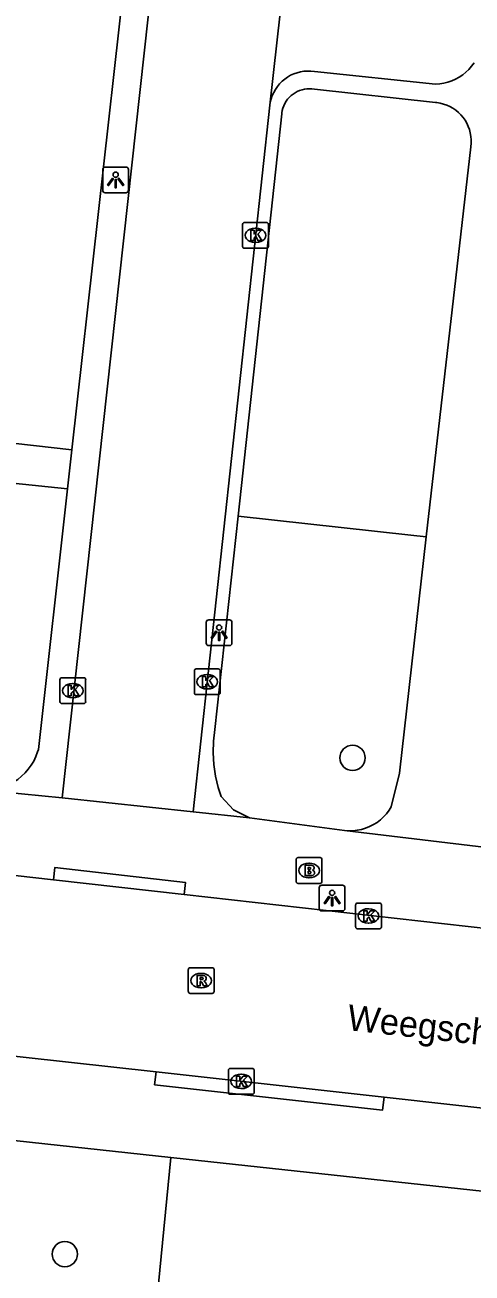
# Model space of a CAD drawing. Extents: x 161928 to 163055, y 386475 to 387428.
# Drawn here: x 162752.63 to 162769.98, y 387082.94 to 387131.37 of the extents above; entities that cross this region are included whole.
import ezdxf

# ---------------------------------------------------------------- set-up
doc = ezdxf.new("R2010")
doc.units = 0
for name, color, linetype in [('IMGEO_Boom', 7, 'Continuous'), ('IMGEO_Brandkraan', 7, 'Continuous'), ('IMGEO_Groenvoorziening', 7, 'Continuous'), ('IMGEO_Kolk', 7, 'Continuous'), ('IMGEO_Lichtpunt', 7, 'Continuous'), ('IMGEO_Openbare_ruimte_label', 7, 'Continuous'), ('IMGEO_Rijbaan_lokaal_open', 7, 'Continuous'), ('IMGEO_Rioolput', 7, 'Continuous'), ('IMGEO_Voetpad_open', 7, 'Continuous')]:
    doc.layers.add(name, color=color, linetype=linetype)

msp = doc.modelspace()

# ---------------------------------------------------------------- linework, layer by layer
at = {"layer": 'IMGEO_Boom'}
for centre in [(162765.342, 387102.928), (162754.176, 387083.673)]:
    msp.add_circle(centre, 0.489, dxfattribs=at)
at = {"layer": 'IMGEO_Brandkraan'}
for p, q in [((162763.152, 387098.134), (162763.152, 387098.986)), ((162763.227, 387099.06), (162764.079, 387099.06)), ((162764.153, 387098.986), (162764.153, 387098.134)), ((162763.64, 387098.84), (162763.665, 387098.84)), ((162764.079, 387098.06), (162763.227, 387098.06)), ((162763.663, 387098.28), (162763.638, 387098.28))]:
    msp.add_line(p, q, dxfattribs=at)
for points in [[(162763.152, 387098.134), (162763.152, 387098.986)], [(162763.227, 387099.06), (162764.079, 387099.06)], [(162764.153, 387098.986), (162764.153, 387098.134)], [(162763.5, 387098.76), (162763.5, 387098.36), (162763.713, 387098.36)], [(162763.731, 387098.76), (162763.5, 387098.76)], [(162763.679, 387098.679), (162763.625, 387098.679), (162763.625, 387098.603)], [(162763.625, 387098.603), (162763.678, 387098.603)], [(162763.687, 387098.527), (162763.625, 387098.527), (162763.625, 387098.446)], [(162763.625, 387098.446), (162763.687, 387098.446)], [(162764.079, 387098.06), (162763.227, 387098.06)]]:
    msp.add_lwpolyline(points, dxfattribs=at)
for centre, radius, start, end in [((162763.229, 387098.984), 0.0765, 91.552, 178.448), ((162763.229, 387098.984), 0.0765, 91.552, 178.448), ((162764.077, 387098.984), 0.0765, 1.552, 88.448), ((162764.077, 387098.984), 0.0765, 1.552, 88.448), ((162763.68, 387098.641), 0.0379, 267.8285, 90.9355), ((162763.688, 387098.486), 0.0404, 269.8759, 90.5077), ((162763.719, 387098.611), 0.251, 268.6676, 293.5347), ((162763.735, 387098.615), 0.145, 59.4692, 91.5367), ((162763.76, 387098.662), 0.0922, 285.5137, 58.1501), ((162763.765, 387098.47), 0.105, 301.3115, 78.989), ((162763.229, 387098.136), 0.0765, 181.552, 268.448), ((162763.229, 387098.136), 0.0765, 181.552, 268.448), ((162764.077, 387098.136), 0.0765, 271.552, 358.448), ((162764.077, 387098.136), 0.0765, 271.552, 358.448)]:
    msp.add_arc(centre, radius, start, end, dxfattribs=at)
for centre, major_axis, ratio, start_param, end_param in [((162763.639, 387098.56), (-0.387, 0.002), 0.722429, 4.712389, 7.853982), ((162763.664, 387098.56), (-0.39, 0.002), 0.717154, 1.570796, 4.712389)]:
    msp.add_ellipse(centre, major_axis=major_axis, ratio=ratio, start_param=start_param, end_param=end_param, dxfattribs=at)
at = {"layer": 'IMGEO_Groenvoorziening'}
for points in [[(162760.898, 387112.309), (162767.605, 387111.57), (162768.201, 387111.502)], [(162757.39, 387078.149), (162758.294, 387087.427)]]:
    msp.add_lwpolyline(points, dxfattribs=at)
at = {"layer": 'IMGEO_Kolk'}
for p, q in [((162761.076, 387122.778), (162761.076, 387123.63)), ((162761.151, 387123.704), (162762.003, 387123.704)), ((162762.077, 387123.63), (162762.077, 387122.778)), ((162761.564, 387123.484), (162761.589, 387123.484)), ((162762.003, 387122.704), (162761.151, 387122.704)), ((162761.587, 387122.924), (162761.562, 387122.924)), ((162759.204, 387105.456), (162759.204, 387106.308)), ((162759.279, 387106.382), (162760.131, 387106.382)), ((162759.692, 387106.162), (162759.717, 387106.162)), ((162760.205, 387106.308), (162760.205, 387105.456)), ((162753.984, 387105.111), (162753.984, 387105.963)), ((162754.059, 387106.037), (162754.911, 387106.037)), ((162754.472, 387105.817), (162754.497, 387105.817)), ((162754.985, 387105.963), (162754.985, 387105.111)), ((162754.495, 387105.257), (162754.47, 387105.257)), ((162760.131, 387105.382), (162759.279, 387105.382)), ((162759.715, 387105.602), (162759.69, 387105.602)), ((162754.911, 387105.037), (162754.059, 387105.037)), ((162765.462, 387096.368), (162765.462, 387097.22)), ((162765.537, 387097.294), (162766.389, 387097.294)), ((162765.95, 387097.074), (162765.975, 387097.074)), ((162766.463, 387097.22), (162766.463, 387096.368)), ((162765.973, 387096.514), (162765.948, 387096.514)), ((162766.389, 387096.294), (162765.537, 387096.294)), ((162760.523, 387089.95), (162760.523, 387090.802)), ((162760.598, 387090.876), (162761.45, 387090.876)), ((162761.011, 387090.656), (162761.036, 387090.656)), ((162761.524, 387090.802), (162761.524, 387089.95)), ((162761.45, 387089.876), (162760.598, 387089.876)), ((162761.034, 387090.096), (162761.009, 387090.096))]:
    msp.add_line(p, q, dxfattribs=at)
for points in [[(162761.076, 387122.778), (162761.076, 387123.63)], [(162761.151, 387123.704), (162762.003, 387123.704)], [(162762.077, 387123.63), (162762.077, 387122.778)], [(162761.397, 387123.404), (162761.52, 387123.404), (162761.52, 387123.253), (162761.65, 387123.404), (162761.814, 387123.404), (162761.668, 387123.253), (162761.821, 387123.004), (162761.669, 387123.004), (162761.584, 387123.168), (162761.52, 387123.101), (162761.52, 387123.004), (162761.397, 387123.004), (162761.397, 387123.404)], [(162762.003, 387122.704), (162761.151, 387122.704)], [(162759.204, 387105.456), (162759.204, 387106.308)], [(162759.279, 387106.382), (162760.131, 387106.382)], [(162760.205, 387106.308), (162760.205, 387105.456)], [(162753.984, 387105.111), (162753.984, 387105.963)], [(162754.059, 387106.037), (162754.911, 387106.037)], [(162754.305, 387105.737), (162754.428, 387105.737), (162754.428, 387105.586), (162754.558, 387105.737), (162754.722, 387105.737), (162754.576, 387105.586), (162754.729, 387105.337), (162754.577, 387105.337), (162754.492, 387105.501), (162754.428, 387105.434), (162754.428, 387105.337), (162754.305, 387105.337), (162754.305, 387105.737)], [(162754.985, 387105.963), (162754.985, 387105.111)], [(162759.525, 387106.082), (162759.648, 387106.082), (162759.648, 387105.931), (162759.778, 387106.082), (162759.942, 387106.082), (162759.796, 387105.931), (162759.949, 387105.682), (162759.797, 387105.682), (162759.712, 387105.846), (162759.648, 387105.779), (162759.648, 387105.682), (162759.525, 387105.682), (162759.525, 387106.082)], [(162760.131, 387105.382), (162759.279, 387105.382)], [(162754.911, 387105.037), (162754.059, 387105.037)], [(162765.462, 387096.368), (162765.462, 387097.22)], [(162765.537, 387097.294), (162766.389, 387097.294)], [(162765.783, 387096.994), (162765.906, 387096.994), (162765.906, 387096.843), (162766.036, 387096.994), (162766.2, 387096.994), (162766.054, 387096.843), (162766.207, 387096.594), (162766.055, 387096.594), (162765.97, 387096.758), (162765.906, 387096.691), (162765.906, 387096.594), (162765.783, 387096.594), (162765.783, 387096.994)], [(162766.463, 387097.22), (162766.463, 387096.368)], [(162766.389, 387096.294), (162765.537, 387096.294)], [(162760.523, 387089.95), (162760.523, 387090.802)], [(162760.598, 387090.876), (162761.45, 387090.876)], [(162761.524, 387090.802), (162761.524, 387089.95)], [(162760.844, 387090.576), (162760.967, 387090.576), (162760.967, 387090.425), (162761.097, 387090.576), (162761.261, 387090.576), (162761.115, 387090.425), (162761.268, 387090.176), (162761.116, 387090.176), (162761.031, 387090.34), (162760.967, 387090.273), (162760.967, 387090.176), (162760.844, 387090.176), (162760.844, 387090.576)], [(162761.45, 387089.876), (162760.598, 387089.876)]]:
    msp.add_lwpolyline(points, dxfattribs=at)
for centre, start, end in [((162761.153, 387123.628), 91.552, 178.448), ((162761.153, 387123.628), 91.552, 178.448), ((162762.001, 387123.628), 1.552, 88.448), ((162762.001, 387123.628), 1.552, 88.448), ((162761.153, 387122.78), 181.552, 268.448), ((162761.153, 387122.78), 181.552, 268.448), ((162762.001, 387122.78), 271.552, 358.448), ((162762.001, 387122.78), 271.552, 358.448), ((162759.281, 387106.306), 91.552, 178.448), ((162759.281, 387106.306), 91.552, 178.448), ((162760.129, 387106.306), 1.552, 88.448), ((162760.129, 387106.306), 1.552, 88.448), ((162754.061, 387105.961), 91.552, 178.448), ((162754.061, 387105.961), 91.552, 178.448), ((162754.909, 387105.961), 1.552, 88.448), ((162754.909, 387105.961), 1.552, 88.448), ((162759.281, 387105.458), 181.552, 268.448), ((162759.281, 387105.458), 181.552, 268.448), ((162760.129, 387105.458), 271.552, 358.448), ((162760.129, 387105.458), 271.552, 358.448), ((162754.061, 387105.113), 181.552, 268.448), ((162754.061, 387105.113), 181.552, 268.448), ((162754.909, 387105.113), 271.552, 358.448), ((162754.909, 387105.113), 271.552, 358.448), ((162765.539, 387097.218), 91.552, 178.448), ((162765.539, 387097.218), 91.552, 178.448), ((162766.387, 387097.218), 1.552, 88.448), ((162766.387, 387097.218), 1.552, 88.448), ((162765.539, 387096.37), 181.552, 268.448), ((162765.539, 387096.37), 181.552, 268.448), ((162766.387, 387096.37), 271.552, 358.448), ((162766.387, 387096.37), 271.552, 358.448), ((162760.6, 387090.8), 91.552, 178.448), ((162760.6, 387090.8), 91.552, 178.448), ((162761.448, 387090.8), 1.552, 88.448), ((162761.448, 387090.8), 1.552, 88.448), ((162760.6, 387089.952), 181.552, 268.448), ((162760.6, 387089.952), 181.552, 268.448), ((162761.448, 387089.952), 271.552, 358.448), ((162761.448, 387089.952), 271.552, 358.448)]:
    msp.add_arc(centre, 0.0765, start, end, dxfattribs=at)
for centre, major_axis, ratio, start_param, end_param in [((162761.563, 387123.204), (-0.387, 0.002), 0.722429, 4.712389, 7.853982), ((162761.588, 387123.204), (-0.39, 0.002), 0.717154, 1.570796, 4.712389), ((162759.691, 387105.882), (-0.387, 0.002), 0.722429, 4.712389, 7.853982), ((162759.716, 387105.882), (-0.39, 0.002), 0.717154, 1.570796, 4.712389), ((162754.471, 387105.537), (-0.387, 0.002), 0.722429, 4.712389, 7.853982), ((162754.496, 387105.537), (-0.39, 0.002), 0.717154, 1.570796, 4.712389), ((162765.949, 387096.794), (-0.387, 0.002), 0.722429, 4.712389, 7.853982), ((162765.974, 387096.794), (-0.39, 0.002), 0.717154, 1.570796, 4.712389), ((162761.01, 387090.376), (-0.387, 0.002), 0.722429, 4.712389, 7.853982), ((162761.035, 387090.376), (-0.39, 0.002), 0.717154, 1.570796, 4.712389)]:
    msp.add_ellipse(centre, major_axis=major_axis, ratio=ratio, start_param=start_param, end_param=end_param, dxfattribs=at)
at = {"layer": 'IMGEO_Lichtpunt'}
for p, q in [((162755.65, 387125.76), (162755.65, 387124.953)), ((162755.65, 387125.76), (162755.65, 387124.953)), ((162756.552, 387125.855), (162755.744, 387125.855)), ((162756.552, 387125.855), (162755.744, 387125.855)), ((162756.646, 387124.953), (162756.646, 387125.76)), ((162756.646, 387124.953), (162756.646, 387125.76)), ((162755.744, 387124.859), (162756.552, 387124.859)), ((162755.744, 387124.859), (162756.552, 387124.859)), ((162759.665, 387108.189), (162759.665, 387107.382)), ((162759.665, 387108.189), (162759.665, 387107.382)), ((162760.567, 387108.284), (162759.759, 387108.284)), ((162760.567, 387108.284), (162759.759, 387108.284)), ((162760.661, 387107.382), (162760.661, 387108.189)), ((162760.661, 387107.382), (162760.661, 387108.189)), ((162759.759, 387107.288), (162760.567, 387107.288)), ((162759.759, 387107.288), (162760.567, 387107.288)), ((162764.05, 387097.893), (162764.05, 387097.086)), ((162764.05, 387097.893), (162764.05, 387097.086)), ((162764.952, 387097.988), (162764.144, 387097.988)), ((162764.952, 387097.988), (162764.144, 387097.988)), ((162765.046, 387097.086), (162765.046, 387097.893)), ((162765.046, 387097.086), (162765.046, 387097.893)), ((162764.144, 387096.992), (162764.952, 387096.992)), ((162764.144, 387096.992), (162764.952, 387096.992))]:
    msp.add_line(p, q, dxfattribs=at)
for points in [[(162756.024, 387125.424), (162756.063, 387125.396), (162755.875, 387125.134), (162755.837, 387125.161), (162756.024, 387125.424)], [(162756.126, 387125.376), (162756.173, 387125.376), (162756.173, 387125.054), (162756.126, 387125.054), (162756.126, 387125.376)], [(162756.236, 387125.396), (162756.274, 387125.423), (162756.461, 387125.161), (162756.422, 387125.133), (162756.236, 387125.396)], [(162760.039, 387107.853), (162760.078, 387107.825), (162759.89, 387107.563), (162759.852, 387107.59), (162760.039, 387107.853)], [(162760.141, 387107.805), (162760.188, 387107.805), (162760.188, 387107.483), (162760.141, 387107.483), (162760.141, 387107.805)], [(162760.251, 387107.825), (162760.289, 387107.852), (162760.476, 387107.59), (162760.437, 387107.562), (162760.251, 387107.825)], [(162764.424, 387097.557), (162764.463, 387097.529), (162764.275, 387097.267), (162764.237, 387097.294), (162764.424, 387097.557)], [(162764.526, 387097.509), (162764.573, 387097.509), (162764.573, 387097.187), (162764.526, 387097.187), (162764.526, 387097.509)], [(162764.636, 387097.529), (162764.674, 387097.556), (162764.861, 387097.294), (162764.822, 387097.266), (162764.636, 387097.529)]]:
    msp.add_lwpolyline(points, dxfattribs=at)
for centre in [(162756.149, 387125.558), (162760.164, 387107.987), (162764.549, 387097.691)]:
    msp.add_circle(centre, 0.0994, dxfattribs=at)
for centre, start, end in [((162755.744, 387125.76), 90, 180), ((162755.744, 387125.76), 90, 180), ((162756.552, 387125.76), 0, 90), ((162756.552, 387125.76), 0, 90), ((162755.744, 387124.953), 180, 270), ((162755.744, 387124.953), 180, 270), ((162756.552, 387124.953), 270, 0), ((162756.552, 387124.953), 270, 360), ((162759.759, 387108.189), 90, 180), ((162759.759, 387108.189), 90, 180), ((162760.567, 387108.189), 0, 90), ((162760.567, 387108.189), 0, 90), ((162759.759, 387107.382), 180, 270), ((162759.759, 387107.382), 180, 270), ((162760.567, 387107.382), 270, 0), ((162760.567, 387107.382), 270, 360), ((162764.144, 387097.893), 90, 180), ((162764.144, 387097.893), 90, 180), ((162764.952, 387097.893), 0, 90), ((162764.952, 387097.893), 0, 90), ((162764.144, 387097.086), 180, 270), ((162764.144, 387097.086), 180, 270), ((162764.952, 387097.086), 270, 0), ((162764.952, 387097.086), 270, 360)]:
    msp.add_arc(centre, 0.0946, start, end, dxfattribs=at)
at = {"layer": 'IMGEO_Rijbaan_lokaal_open'}
for points in [[(162754.072, 387101.381), (162761.71, 387170.7), (162762.605, 387178.7)], [(162765.934, 387162.134), (162762.128, 387128.254)], [(162762.128, 387128.254), (162759.158, 387100.83)], [(162759.158, 387100.83), (162754.072, 387101.381)], [(162746.061, 387099.058), (162753.739, 387098.195)], [(162758.809, 387097.626), (162753.739, 387098.195)], [(162758.809, 387097.626), (162774.421, 387095.872)], [(162700.355, 387097.095), (162740.697, 387092.618), (162757.716, 387090.741)], [(162757.716, 387090.741), (162766.564, 387089.759)], [(162766.564, 387089.759), (162782.2, 387088.015)]]:
    msp.add_lwpolyline(points, dxfattribs=at)
at = {"layer": 'IMGEO_Rioolput'}
for p, q in [((162758.969, 387093.86), (162758.969, 387094.712)), ((162759.044, 387094.786), (162759.896, 387094.786)), ((162759.457, 387094.566), (162759.482, 387094.566)), ((162759.97, 387094.712), (162759.97, 387093.86)), ((162759.896, 387093.786), (162759.044, 387093.786)), ((162759.48, 387094.006), (162759.455, 387094.006))]:
    msp.add_line(p, q, dxfattribs=at)
for points in [[(162758.969, 387093.86), (162758.969, 387094.712)], [(162759.044, 387094.786), (162759.896, 387094.786)], [(162759.97, 387094.712), (162759.97, 387093.86)], [(162759.558, 387094.484), (162759.306, 387094.486), (162759.306, 387094.086)], [(162759.306, 387094.086), (162759.43, 387094.086), (162759.43, 387094.248), (162759.441, 387094.248)], [(162759.484, 387094.405), (162759.43, 387094.405), (162759.43, 387094.324)], [(162759.43, 387094.324), (162759.482, 387094.324)], [(162759.488, 387094.219), (162759.559, 387094.086), (162759.699, 387094.086), (162759.634, 387094.212)], [(162759.896, 387093.786), (162759.044, 387093.786)]]:
    msp.add_lwpolyline(points, dxfattribs=at)
for centre, radius, start, end in [((162759.046, 387094.71), 0.0765, 91.552, 178.448), ((162759.046, 387094.71), 0.0765, 91.552, 178.448), ((162759.894, 387094.71), 0.0765, 1.552, 88.448), ((162759.894, 387094.71), 0.0765, 1.552, 88.448), ((162759.44, 387094.195), 0.0533, 26.0293, 88.6989), ((162759.466, 387094.513), 0.19, 274.7715, 282.9687), ((162759.49, 387094.309), 0.0964, 77.0061, 93.1865), ((162759.504, 387094.366), 0.0378, 276.6634, 79.6772), ((162759.557, 387094.374), 0.109, 350.3612, 89.416), ((162759.555, 387094.374), 0.112, 277.5842, 350.9817), ((162759.539, 387094.159), 0.108, 29.5134, 73.7905), ((162759.046, 387093.862), 0.0765, 181.552, 268.448), ((162759.046, 387093.862), 0.0765, 181.552, 268.448), ((162759.894, 387093.862), 0.0765, 271.552, 358.448), ((162759.894, 387093.862), 0.0765, 271.552, 358.448)]:
    msp.add_arc(centre, radius, start, end, dxfattribs=at)
for centre, major_axis, ratio, start_param, end_param in [((162759.456, 387094.286), (-0.387, 0.002), 0.722429, 4.712389, 7.853982), ((162759.481, 387094.286), (-0.39, 0.002), 0.717154, 1.570796, 4.712389)]:
    msp.add_ellipse(centre, major_axis=major_axis, ratio=ratio, start_param=start_param, end_param=end_param, dxfattribs=at)
at = {"layer": 'IMGEO_Voetpad_open'}
for points in [[(162754.451, 387114.888), (162761.597, 387178.818)], [(162770.055, 387129.9), (162769.961, 387129.768), (162769.856, 387129.646), (162769.74, 387129.533), (162769.615, 387129.431), (162769.481, 387129.341), (162769.34, 387129.263), (162769.192, 387129.199), (162769.039, 387129.147), (162768.882, 387129.109), (162768.722, 387129.086), (162768.561, 387129.077), (162763.862, 387129.564), (162763.727, 387129.578), (162763.591, 387129.581), (162763.456, 387129.571), (162763.322, 387129.549), (162763.191, 387129.515), (162763.063, 387129.47), (162762.94, 387129.414), (162762.822, 387129.346), (162762.711, 387129.269), (162762.607, 387129.181), (162762.511, 387129.085), (162762.424, 387128.981), (162762.347, 387128.869), (162762.281, 387128.751), (162762.225, 387128.628), (162762.18, 387128.5), (162762.147, 387128.368), (162762.128, 387128.254)], [(162760.898, 387112.309), (162762.592, 387127.921), (162762.596, 387127.953), (162762.613, 387128.049), (162762.639, 387128.142), (162762.673, 387128.234), (162762.715, 387128.321), (162762.765, 387128.405), (162762.822, 387128.484), (162762.886, 387128.557), (162762.956, 387128.625), (162763.032, 387128.685), (162763.113, 387128.739), (162763.198, 387128.786), (162763.288, 387128.824), (162763.38, 387128.855), (162763.475, 387128.877), (162763.571, 387128.89), (162763.668, 387128.895), (162763.766, 387128.891), (162763.862, 387128.879), (162768.56, 387128.358), (162768.609, 387128.353), (162768.741, 387128.333), (162768.871, 387128.301), (162768.998, 387128.257), (162769.12, 387128.202), (162769.236, 387128.137), (162769.347, 387128.061), (162769.45, 387127.976), (162769.545, 387127.882), (162769.631, 387127.78), (162769.708, 387127.67), (162769.775, 387127.554), (162769.831, 387127.433), (162769.876, 387127.307), (162769.91, 387127.177), (162769.932, 387127.045), (162769.942, 387126.912), (162769.94, 387126.778), (162769.926, 387126.645), (162768.201, 387111.502)], [(162749.978, 387115.388), (162754.451, 387114.888)], [(162754.28, 387113.362), (162754.451, 387114.888)], [(162752.155, 387113.591), (162754.28, 387113.362)], [(162750.908, 387101.694), (162751.099, 387101.686), (162751.289, 387101.695), (162751.478, 387101.721), (162751.664, 387101.764), (162751.845, 387101.823), (162752.021, 387101.898), (162752.189, 387101.989), (162752.348, 387102.094), (162752.497, 387102.213), (162752.635, 387102.345), (162752.76, 387102.489), (162752.872, 387102.643), (162752.97, 387102.807), (162753.053, 387102.978), (162753.12, 387103.157), (162753.151, 387103.259), (162754.28, 387113.362)], [(162761.344, 387100.605), (162760.718, 387100.914), (162760.247, 387101.428), (162760.13, 387101.78), (162760.022, 387102.221), (162759.954, 387102.67), (162759.927, 387103.123), (162759.94, 387103.577), (162759.993, 387104.028), (162760.898, 387112.309)], [(162768.201, 387111.502), (162767.157, 387102.333), (162766.845, 387101.024), (162766.762, 387100.893), (162766.66, 387100.761), (162766.548, 387100.638), (162766.425, 387100.526), (162766.292, 387100.425), (162766.151, 387100.337), (162766.002, 387100.262), (162765.847, 387100.2), (162765.688, 387100.152), (162765.524, 387100.118), (162765.359, 387100.1), (162765.192, 387100.096), (162765.026, 387100.107)], [(162750.908, 387101.694), (162754.072, 387101.381)], [(162759.158, 387100.83), (162761.344, 387100.605)], [(162765.026, 387100.107), (162761.344, 387100.605)], [(162765.026, 387100.107), (162771.734, 387099.314)], [(162753.739, 387098.195), (162753.788, 387098.67), (162758.857, 387098.098), (162758.809, 387097.626)], [(162766.564, 387089.759), (162766.509, 387089.263), (162757.661, 387090.245), (162757.716, 387090.741)], [(162758.294, 387087.427), (162747.899, 387088.553)], [(162758.294, 387087.427), (162798.111, 387083.112)]]:
    msp.add_lwpolyline(points, dxfattribs=at)

# ---------------------------------------------------------------- texts
at = {"layer": 'IMGEO_Openbare_ruimte_label'}
msp.add_text('Weegschaalstraat', height=1, rotation=353.6282, dxfattribs=at).set_placement((162765.102, 387092.37))

doc.saveas('drawing.dxf')
